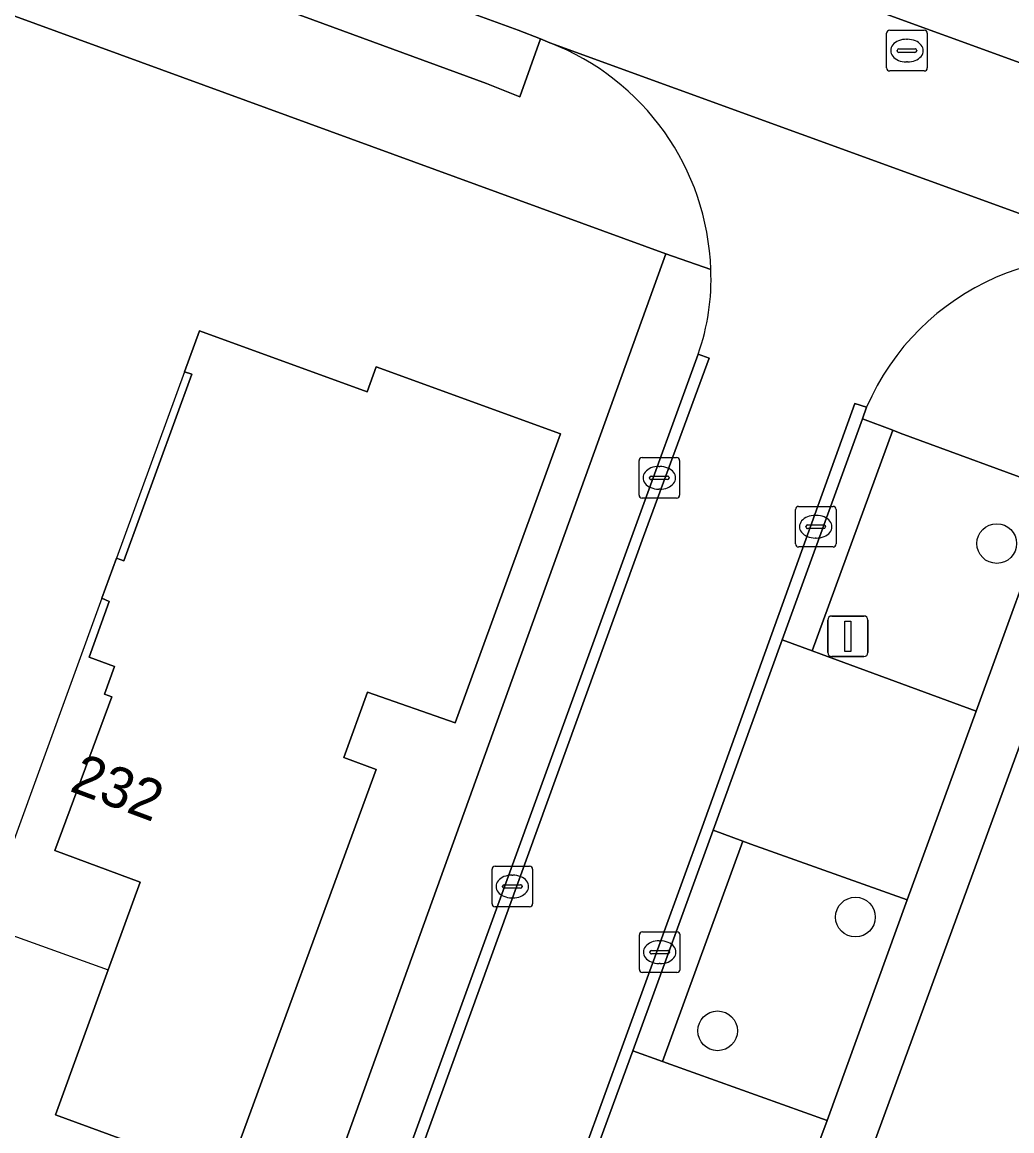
# Model space of a CAD drawing. Extents: x 155275 to 156265, y 382654 to 383635.
# Drawn here: x 155985.53 to 156009.92, y 382954.27 to 382981.58 of the extents above; entities that cross this region are included whole.
import ezdxf

# ---------------------------------------------------------------- set-up
doc = ezdxf.new("R2010")
doc.units = 0
for name, color, linetype in [('IMGEO_Berm_groen', 7, 'Continuous'), ('IMGEO_Boom', 7, 'Continuous'), ('IMGEO_Erf', 7, 'Continuous'), ('IMGEO_Groenvoorziening', 7, 'Continuous'), ('IMGEO_Haag', 7, 'Continuous'), ('IMGEO_Kolk', 7, 'Continuous'), ('IMGEO_Lichtmast', 7, 'Continuous'), ('IMGEO_Pand', 7, 'Continuous'), ('IMGEO_Pand_nummerreeks', 7, 'Continuous'), ('IMGEO_Pand_overbouw', 7, 'Continuous'), ('IMGEO_Parkeervlak_open', 7, 'Continuous'), ('IMGEO_Rijbaan_lokaal_gesloten', 7, 'Continuous'), ('IMGEO_Rijbaan_lokaal_open', 7, 'Continuous'), ('IMGEO_Rioolput', 7, 'Continuous'), ('IMGEO_Voetpad_open', 7, 'Continuous')]:
    doc.layers.add(name, color=color, linetype=linetype)

msp = doc.modelspace()

# ---------------------------------------------------------------- linework, layer by layer
at = {"layer": 'IMGEO_Berm_groen'}
msp.add_lwpolyline([(156009.921, 382990.654), (156008.254, 382987.155), (156006.283, 382981.98), (156018.087, 382977.689), (156038.021, 382970.442), (156042.219, 382968.937)], dxfattribs=at)
at = {"layer": 'IMGEO_Boom'}
for centre in [(156009.549, 382968.739), (156006.065, 382959.537), (156002.669, 382956.735)]:
    msp.add_circle(centre, 0.489, dxfattribs=at)
at = {"layer": 'IMGEO_Erf'}
for points in [[(155992.361, 382950.869), (156001.392, 382975.875), (155939.786, 382998.363)], [(156045.075, 382959.998), (156041.929, 382961.201), (156013.02, 382971.678), (156002.893, 382944.069), (156002.495, 382942.881), (156019.157, 382936.752), (156019.126, 382936.628), (156034.624, 382930.96), (156034.689, 382931.086), (156052.26, 382924.735), (156049.961, 382918.346), (156000.148, 382936.433), (155991.066, 382911.384), (156005.755, 382906.062), (156030.725, 382896.891), (156056.081, 382887.309), (156064.322, 382900.379)]]:
    msp.add_lwpolyline(points, dxfattribs=at)
msp.add_lwpolyline([(155987.667, 382967.311), (155987.492, 382967.391), (155987.852, 382968.375), (155988.03, 382968.31), (155989.708, 382972.908), (155989.53, 382972.973), (155989.896, 382973.978), (155994.03, 382972.473), (155994.256, 382973.093), (155998.795, 382971.44), (155996.2, 382964.324), (155994.04, 382965.074), (155993.458, 382963.467), (155994.256, 382963.174), (155990.565, 382953.118), (155986.347, 382954.665), (155987.649, 382958.238), (155988.434, 382960.396), (155986.331, 382961.177), (155987.735, 382964.959), (155987.556, 382965.026), (155987.806, 382965.713), (155987.178, 382965.937)], close=True, dxfattribs=at)
at = {"layer": 'IMGEO_Groenvoorziening'}
for points in [[(155922.922, 383008.589), (155920.689, 383009.4), (155920.179, 383007.995), (155973.316, 382988.745), (155996.972, 382980.069), (155997.791, 382979.741), (155998.306, 382981.17), (155997.753, 382981.387), (155996.665, 382981.783)], [(156011.022, 382970.047), (156007.172, 382971.462), (156006.985, 382971.532), (156004.998, 382966.092), (156005.221, 382966.011), (156009.04, 382964.612)], [(156007.339, 382959.964), (156003.491, 382961.337), (156003.29, 382961.41), (156001.31, 382955.978), (156001.513, 382955.904), (156005.37, 382954.526)]]:
    msp.add_lwpolyline(points, close=True, dxfattribs=at)
at = {"layer": 'IMGEO_Haag'}
msp.add_lwpolyline([(155922.922, 383008.589), (155920.689, 383009.4), (155920.179, 383007.995), (155973.316, 382988.745), (155996.972, 382980.069), (155997.791, 382979.741), (155998.306, 382981.17), (155997.753, 382981.387), (155996.665, 382981.783)], close=True, dxfattribs=at)
at = {"layer": 'IMGEO_Kolk'}
for p, q in [((156000.731, 382969.932), (156000.731, 382970.784)), ((156000.806, 382970.858), (156001.658, 382970.858)), ((156001.219, 382970.638), (156001.244, 382970.638)), ((156001.732, 382970.784), (156001.732, 382969.932)), ((156000.99, 382970.352), (156000.99, 382970.364)), ((156001.033, 382970.401), (156001.431, 382970.401)), ((156001.474, 382970.364), (156001.474, 382970.352)), ((156001.428, 382970.315), (156001.03, 382970.315)), ((156001.242, 382970.078), (156001.217, 382970.078)), ((156001.658, 382969.858), (156000.806, 382969.858)), ((156004.586, 382968.728), (156004.586, 382969.58)), ((156004.661, 382969.654), (156005.513, 382969.654)), ((156005.587, 382969.58), (156005.587, 382968.728)), ((156005.074, 382969.434), (156005.099, 382969.434)), ((156004.845, 382969.148), (156004.845, 382969.16)), ((156005.283, 382969.111), (156004.885, 382969.111)), ((156004.888, 382969.197), (156005.286, 382969.197)), ((156005.329, 382969.16), (156005.329, 382969.148)), ((156005.097, 382968.874), (156005.072, 382968.874)), ((156005.513, 382968.654), (156004.661, 382968.654)), ((155997.183, 382960.79), (155998.035, 382960.79)), ((155997.108, 382959.864), (155997.108, 382960.716)), ((155997.596, 382960.57), (155997.621, 382960.57)), ((155998.109, 382960.716), (155998.109, 382959.864)), ((155997.367, 382960.284), (155997.367, 382960.296)), ((155997.805, 382960.247), (155997.407, 382960.247)), ((155997.41, 382960.333), (155997.808, 382960.333)), ((155997.851, 382960.296), (155997.851, 382960.284)), ((155997.619, 382960.01), (155997.594, 382960.01)), ((155998.035, 382959.79), (155997.183, 382959.79)), ((156000.815, 382959.173), (156001.667, 382959.173)), ((156000.74, 382958.247), (156000.74, 382959.099)), ((156001.228, 382958.953), (156001.253, 382958.953)), ((156001.741, 382959.099), (156001.741, 382958.247)), ((156000.999, 382958.667), (156000.999, 382958.679)), ((156001.437, 382958.63), (156001.039, 382958.63)), ((156001.042, 382958.716), (156001.44, 382958.716)), ((156001.483, 382958.679), (156001.483, 382958.667)), ((156001.251, 382958.393), (156001.226, 382958.393)), ((156001.667, 382958.173), (156000.815, 382958.173))]:
    msp.add_line(p, q, dxfattribs=at)
for points in [[(156000.731, 382969.932), (156000.731, 382970.784)], [(156000.806, 382970.858), (156001.658, 382970.858)], [(156001.732, 382970.784), (156001.732, 382969.932)], [(156001.658, 382969.858), (156000.806, 382969.858)], [(156004.586, 382968.728), (156004.586, 382969.58)], [(156004.661, 382969.654), (156005.513, 382969.654)], [(156005.587, 382969.58), (156005.587, 382968.728)], [(156005.513, 382968.654), (156004.661, 382968.654)], [(155997.183, 382960.79), (155998.035, 382960.79)], [(155997.108, 382959.864), (155997.108, 382960.716)], [(155998.109, 382960.716), (155998.109, 382959.864)], [(155998.035, 382959.79), (155997.183, 382959.79)], [(156000.815, 382959.173), (156001.667, 382959.173)], [(156000.74, 382958.247), (156000.74, 382959.099)], [(156001.741, 382959.099), (156001.741, 382958.247)], [(156001.667, 382958.173), (156000.815, 382958.173)]]:
    msp.add_lwpolyline(points, dxfattribs=at)
for centre, radius, start, end in [((156000.808, 382970.782), 0.0765, 91.552, 178.448), ((156000.808, 382970.782), 0.0765, 91.552, 178.448), ((156001.656, 382970.782), 0.0765, 1.552, 88.448), ((156001.656, 382970.782), 0.0765, 1.552, 88.448), ((156001.03, 382970.361), 0.0403, 85.8775, 175.7526), ((156001.027, 382970.351), 0.0366, 178.938, 274.7102), ((156001.431, 382970.358), 0.043, 264.8664, 352.4533), ((156001.435, 382970.363), 0.0386, 1.7309, 96.639), ((156000.808, 382969.934), 0.0765, 181.552, 268.448), ((156000.808, 382969.934), 0.0765, 181.552, 268.448), ((156001.656, 382969.934), 0.0765, 271.552, 358.448), ((156001.656, 382969.934), 0.0765, 271.552, 358.448), ((156004.663, 382969.578), 0.0765, 91.552, 178.448), ((156004.663, 382969.578), 0.0765, 91.552, 178.448), ((156005.511, 382969.578), 0.0765, 1.552, 88.448), ((156005.511, 382969.578), 0.0765, 1.552, 88.448), ((156004.885, 382969.157), 0.0403, 85.8775, 175.7526), ((156004.882, 382969.147), 0.0366, 178.938, 274.7102), ((156005.286, 382969.154), 0.043, 264.8664, 352.4533), ((156005.29, 382969.159), 0.0386, 1.7309, 96.639), ((156004.663, 382968.73), 0.0765, 181.552, 268.448), ((156004.663, 382968.73), 0.0765, 181.552, 268.448), ((156005.511, 382968.73), 0.0765, 271.552, 358.448), ((156005.511, 382968.73), 0.0765, 271.552, 358.448), ((155997.185, 382960.714), 0.0765, 91.552, 178.448), ((155997.185, 382960.714), 0.0765, 91.552, 178.448), ((155998.033, 382960.714), 0.0765, 1.552, 88.448), ((155998.033, 382960.714), 0.0765, 1.552, 88.448), ((155997.407, 382960.293), 0.0403, 85.8775, 175.7526), ((155997.404, 382960.283), 0.0366, 178.938, 274.7102), ((155997.808, 382960.29), 0.043, 264.8664, 352.4533), ((155997.812, 382960.295), 0.0386, 1.7309, 96.639), ((155997.185, 382959.866), 0.0765, 181.552, 268.448), ((155997.185, 382959.866), 0.0765, 181.552, 268.448), ((155998.033, 382959.866), 0.0765, 271.552, 358.448), ((155998.033, 382959.866), 0.0765, 271.552, 358.448), ((156000.817, 382959.097), 0.0765, 91.552, 178.448), ((156000.817, 382959.097), 0.0765, 91.552, 178.448), ((156001.665, 382959.097), 0.0765, 1.552, 88.448), ((156001.665, 382959.097), 0.0765, 1.552, 88.448), ((156001.039, 382958.676), 0.0403, 85.8775, 175.7526), ((156001.036, 382958.666), 0.0366, 178.938, 274.7102), ((156001.44, 382958.673), 0.043, 264.8664, 352.4533), ((156001.444, 382958.678), 0.0386, 1.7309, 96.639), ((156000.817, 382958.249), 0.0765, 181.552, 268.448), ((156000.817, 382958.249), 0.0765, 181.552, 268.448), ((156001.665, 382958.249), 0.0765, 271.552, 358.448), ((156001.665, 382958.249), 0.0765, 271.552, 358.448)]:
    msp.add_arc(centre, radius, start, end, dxfattribs=at)
for centre, major_axis, ratio, start_param, end_param in [((156001.218, 382970.358), (-0.387, 0.002), 0.722429, 4.712389, 7.853982), ((156001.243, 382970.358), (-0.39, 0.002), 0.717154, 1.570796, 4.712389), ((156005.073, 382969.154), (-0.387, 0.002), 0.722429, 4.712389, 7.853982), ((156005.098, 382969.154), (-0.39, 0.002), 0.717154, 1.570796, 4.712389), ((155997.595, 382960.29), (-0.387, 0.002), 0.722429, 4.712389, 7.853982), ((155997.62, 382960.29), (-0.39, 0.002), 0.717154, 1.570796, 4.712389), ((156001.227, 382958.673), (-0.387, 0.002), 0.722429, 4.712389, 7.853982), ((156001.252, 382958.673), (-0.39, 0.002), 0.717154, 1.570796, 4.712389)]:
    msp.add_ellipse(centre, major_axis=major_axis, ratio=ratio, start_param=start_param, end_param=end_param, dxfattribs=at)
at = {"layer": 'IMGEO_Lichtmast'}
for p, q in [((156005.382, 382966.054), (156005.382, 382966.854)), ((156005.382, 382966.854), (156005.382, 382966.054)), ((156005.482, 382966.954), (156006.272, 382966.954)), ((156006.272, 382966.954), (156005.482, 382966.954)), ((156006.372, 382966.854), (156006.372, 382966.054)), ((156006.372, 382966.054), (156006.372, 382966.854)), ((156006.272, 382965.954), (156005.482, 382965.954)), ((156005.482, 382965.954), (156006.272, 382965.954))]:
    msp.add_line(p, q, dxfattribs=at)
msp.add_lwpolyline([(156005.802, 382966.829), (156005.952, 382966.829), (156005.952, 382966.079), (156005.802, 382966.079), (156005.802, 382966.829)], dxfattribs=at)
for centre, start, end in [((156005.482, 382966.854), 90, 180), ((156005.482, 382966.854), 90, 180), ((156006.272, 382966.854), 0, 90), ((156006.272, 382966.854), 360, 90), ((156005.482, 382966.054), 180, 270), ((156005.482, 382966.054), 180, 270), ((156006.272, 382966.054), 270, 0), ((156006.272, 382966.054), 270, 0)]:
    msp.add_arc(centre, 0.1, start, end, dxfattribs=at)
at = {"layer": 'IMGEO_Pand'}
msp.add_lwpolyline([(155994.04, 382965.074), (155996.2, 382964.324), (155998.795, 382971.44), (155994.256, 382973.093), (155994.03, 382972.473), (155989.896, 382973.978), (155989.53, 382972.973), (155989.708, 382972.908), (155988.03, 382968.31), (155987.852, 382968.375), (155987.492, 382967.391), (155987.667, 382967.311), (155987.178, 382965.937), (155987.806, 382965.713), (155987.556, 382965.026), (155987.735, 382964.959), (155986.331, 382961.177), (155988.434, 382960.396), (155987.649, 382958.238), (155986.347, 382954.665), (155990.565, 382953.118), (155994.256, 382963.174), (155993.458, 382963.467)], close=True, dxfattribs=at)
at = {"layer": 'IMGEO_Pand_overbouw'}
for points in [[(155987.852, 382968.375), (155988.03, 382968.31), (155989.708, 382972.908), (155989.53, 382972.973)], [(155987.649, 382958.238), (155988.434, 382960.396), (155986.331, 382961.177), (155987.735, 382964.959), (155987.556, 382965.026), (155987.806, 382965.713), (155987.178, 382965.937), (155987.667, 382967.311), (155987.492, 382967.391), (155984.554, 382959.342)]]:
    msp.add_lwpolyline(points, close=True, dxfattribs=at)
at = {"layer": 'IMGEO_Parkeervlak_open'}
for points in [[(156009.04, 382964.612), (156005.221, 382966.011), (156004.998, 382966.092), (156004.259, 382966.363), (156002.556, 382961.675), (156003.29, 382961.41), (156003.491, 382961.337), (156007.339, 382959.964)], [(156005.37, 382954.526), (156001.513, 382955.904), (156001.31, 382955.978), (156000.576, 382956.244), (155999.687, 382953.805), (156000.427, 382953.549), (156000.631, 382953.478), (156004.455, 382952.075)]]:
    msp.add_lwpolyline(points, close=True, dxfattribs=at)
at = {"layer": 'IMGEO_Rijbaan_lokaal_gesloten'}
for points in [[(156002.457, 382973.305), (156002.189, 382973.407), (156000.586, 382969.002), (155993.453, 382949.394), (155993.28, 382948.913), (155991.912, 382945.095), (155992.175, 382945.002), (155993.727, 382949.297), (156000.844, 382968.91)], [(156000.576, 382956.244), (156002.556, 382961.675), (156004.259, 382966.363), (156006.238, 382971.812), (156006.341, 382972.095), (156006.052, 382972.187), (156002.29, 382961.749), (155997.439, 382948.449), (155995.725, 382943.738), (155995.989, 382943.644), (155997.172, 382946.901), (155997.695, 382948.342), (155999.687, 382953.805)]]:
    msp.add_lwpolyline(points, close=True, dxfattribs=at)
at = {"layer": 'IMGEO_Rijbaan_lokaal_open'}
msp.add_lwpolyline([(156006.283, 382981.98), (156004.935, 382982.47), (156003.388, 382983.032), (156003.129, 382983.127), (155997.822, 382985.056), (155996.665, 382981.783), (155997.753, 382981.387), (155998.306, 382981.17), (155998.531, 382981.075), (156014.021, 382975.447), (156014.688, 382975.205), (156015.369, 382974.988), (156016.932, 382974.416), (156018.087, 382977.689)], close=True, dxfattribs=at)
for points in [[(156014.021, 382975.447), (155998.531, 382981.075)], [(156002.189, 382973.407), (156002.457, 382973.305), (156000.844, 382968.91), (155993.727, 382949.297), (155992.175, 382945.002), (155995.725, 382943.738), (155997.439, 382948.449), (156002.29, 382961.749), (156006.052, 382972.187)], [(156006.052, 382972.187), (156006.341, 382972.095)]]:
    msp.add_lwpolyline(points, dxfattribs=at)
for centre, radius, start, end in [((155996.293, 382975.28), 6.212, 1.9429, 68.8797), ((156011.967, 382969.68), 6.122, 70.3941, 156.7645), ((155997.017, 382975.247), 5.489, 340.4192, 2.5515)]:
    msp.add_arc(centre, radius, start, end, dxfattribs=at)
at = {"layer": 'IMGEO_Rioolput'}
for p, q in [((156006.835, 382980.456), (156006.835, 382981.308)), ((156006.91, 382981.382), (156007.762, 382981.382)), ((156007.836, 382981.308), (156007.836, 382980.456)), ((156007.323, 382981.162), (156007.348, 382981.162)), ((156007.094, 382980.876), (156007.094, 382980.888)), ((156007.532, 382980.839), (156007.134, 382980.839)), ((156007.137, 382980.925), (156007.535, 382980.925)), ((156007.578, 382980.888), (156007.578, 382980.876)), ((156007.346, 382980.602), (156007.321, 382980.602)), ((156007.762, 382980.382), (156006.91, 382980.382))]:
    msp.add_line(p, q, dxfattribs=at)
for points in [[(156006.835, 382980.456), (156006.835, 382981.308)], [(156006.91, 382981.382), (156007.762, 382981.382)], [(156007.836, 382981.308), (156007.836, 382980.456)], [(156007.762, 382980.382), (156006.91, 382980.382)]]:
    msp.add_lwpolyline(points, dxfattribs=at)
for centre, radius, start, end in [((156006.912, 382981.306), 0.0765, 91.552, 178.448), ((156006.912, 382981.306), 0.0765, 91.552, 178.448), ((156007.76, 382981.306), 0.0765, 1.552, 88.448), ((156007.76, 382981.306), 0.0765, 1.552, 88.448), ((156007.134, 382980.885), 0.0403, 85.8775, 175.7526), ((156007.131, 382980.875), 0.0366, 178.938, 274.7102), ((156007.535, 382980.882), 0.043, 264.8664, 352.4533), ((156007.539, 382980.887), 0.0386, 1.7309, 96.639), ((156006.912, 382980.458), 0.0765, 181.552, 268.448), ((156006.912, 382980.458), 0.0765, 181.552, 268.448), ((156007.76, 382980.458), 0.0765, 271.552, 358.448), ((156007.76, 382980.458), 0.0765, 271.552, 358.448)]:
    msp.add_arc(centre, radius, start, end, dxfattribs=at)
for centre, major_axis, ratio, start_param, end_param in [((156007.322, 382980.882), (-0.387, 0.002), 0.722429, 4.712389, 7.853982), ((156007.347, 382980.882), (-0.39, 0.002), 0.717154, 1.570796, 4.712389)]:
    msp.add_ellipse(centre, major_axis=major_axis, ratio=ratio, start_param=start_param, end_param=end_param, dxfattribs=at)
at = {"layer": 'IMGEO_Voetpad_open'}
for points in [[(155913.363, 383007.886), (155914.334, 383007.511), (155930.357, 383001.752), (155939.786, 382998.363), (156001.392, 382975.875), (156002.501, 382975.491)], [(155998.531, 382981.075), (155998.306, 382981.17), (155997.791, 382979.741), (155996.972, 382980.069), (155973.316, 382988.745), (155920.179, 383007.995)], [(156002.501, 382975.491), (156001.392, 382975.875), (155992.361, 382950.869)], [(155999.442, 382942.415), (155999.771, 382942.298), (156001.977, 382941.499), (156002.495, 382942.881), (156002.893, 382944.069), (156013.02, 382971.678), (156014.185, 382973.819)], [(155993.28, 382948.913), (155993.453, 382949.394), (156000.586, 382969.002), (156002.189, 382973.407)], [(156006.341, 382972.095), (156006.238, 382971.812), (156006.985, 382971.532), (156007.172, 382971.462), (156011.022, 382970.047), (156009.04, 382964.612), (156007.339, 382959.964), (156005.37, 382954.526), (156004.455, 382952.075), (156002.483, 382946.638), (156001.312, 382943.322), (155999.863, 382943.838)]]:
    msp.add_lwpolyline(points, dxfattribs=at)
for points in [[(156006.985, 382971.532), (156006.238, 382971.812), (156004.259, 382966.363), (156004.998, 382966.092)], [(156003.29, 382961.41), (156002.556, 382961.675), (156000.576, 382956.244), (156001.31, 382955.978)]]:
    msp.add_lwpolyline(points, close=True, dxfattribs=at)
for centre, radius, start, end in [((155996.293, 382975.28), 6.212, 1.9429, 68.8797), ((156011.967, 382969.68), 6.122, 70.3941, 156.7645), ((155997.017, 382975.247), 5.489, 340.4192, 2.5515)]:
    msp.add_arc(centre, radius, start, end, dxfattribs=at)

# ---------------------------------------------------------------- texts
at = {"layer": 'IMGEO_Pand_nummerreeks'}
msp.add_text('232', height=1, rotation=339.6263, dxfattribs=at).set_placement((155986.667, 382962.652))

doc.saveas('drawing.dxf')
